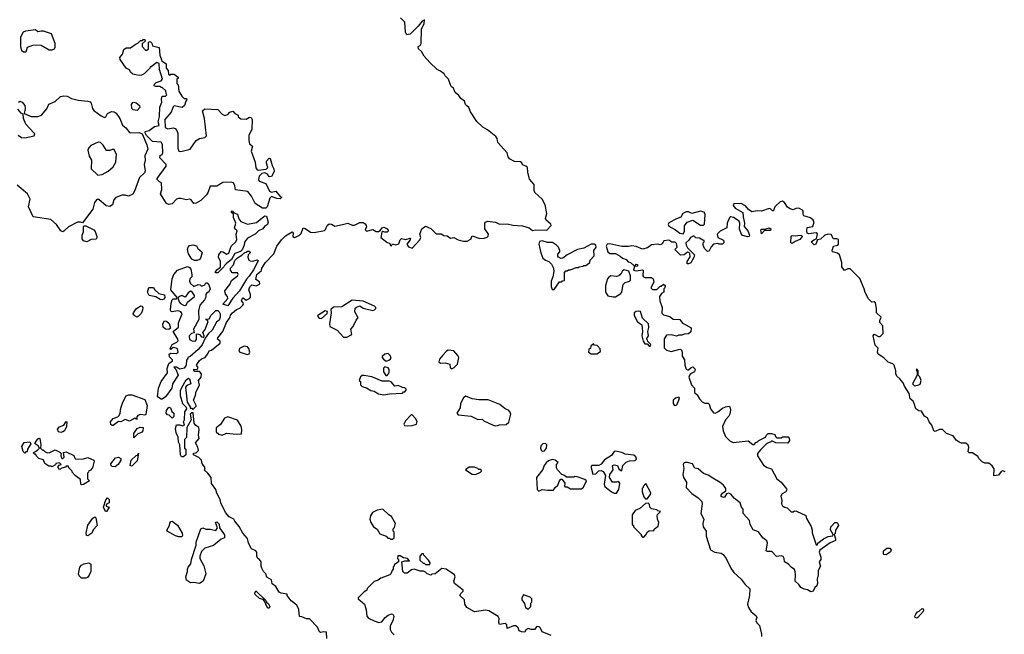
# Model space of a CAD drawing. Extents: x 2029826 to 2248070, y 228728 to 402406.
# Tile 358 of 368: x 2166429 to 2175448, y 353010 to 358641. Entities that reach past the tile are written whole.
import ezdxf

# ---------------------------------------------------------------- set-up
doc = ezdxf.new("R2010")
doc.units = 0

msp = doc.modelspace()

# ---------------------------------------------------------------- linework, layer by layer
at = {"layer": '0CON10XD'}
for points in [[(2168356.7, 355916.7), (2168361.2, 355935), (2168380, 355955), (2168415.9, 355984.1), (2168445, 355996.2), (2168474.4, 356025), (2168480, 356035), (2168477.5, 356045), (2168461.2, 356065), (2168470.7, 356089.3), (2168475, 356092.5), (2168505, 356070.6), (2168535.6, 356085), (2168542.2, 356097.8), (2168542.3, 356122.3), (2168528, 356165), (2168537.7, 356192.3), (2168555, 356212.5), (2168595, 356202.2), (2168625, 356218), (2168629.4, 356225), (2168625, 356238), (2168591.7, 356261.7), (2168602.5, 356305), (2168645, 356342.5), (2168646.7, 356365), (2168680, 356415), (2168756, 356495), (2168783.9, 356566.1), (2168825.8, 356625), (2168865, 356660), (2168925, 356696.2), (2168933.3, 356685), (2168930.8, 356655), (2168945, 356645.7), (2168955, 356647.1), (2168992.1, 356667.9), (2169006.9, 356683.1), (2169025, 356732.5), (2169045, 356727.5), (2169092.7, 356692.7), (2169125, 356690.4), (2169220.3, 356709.7), (2169231.2, 356718.8), (2169244.3, 356755), (2169265, 356768.9), (2169285, 356768), (2169315, 356750), (2169385, 356763.8), (2169435, 356776), (2169475, 356758.8), (2169495, 356757.5), (2169545, 356781.2), (2169575, 356783.8), (2169595, 356770), (2169603.3, 356755), (2169606.4, 356743.6), (2169592.5, 356715), (2169605, 356702.5), (2169665, 356717.5), (2169695, 356699.5), (2169715, 356700.6), (2169730.5, 356709.5), (2169750, 356735), (2169765, 356738.8), (2169795, 356723.3), (2169806, 356705), (2169795, 356693.8), (2169775, 356692.5), (2169755, 356700), (2169745, 356693.3), (2169735.6, 356645), (2169792.3, 356602.3), (2169819.4, 356589.4), (2169825, 356573.3), (2169835, 356567.5), (2169844.2, 356585.8), (2169875, 356578.5), (2169903.2, 356586.8), (2169915.5, 356624.5), (2169925, 356635.6), (2169965, 356627.9), (2170005, 356638), (2170010, 356635), (2170005.7, 356625), (2169975.5, 356585), (2169990.4, 356560.4), (2170025, 356547.1), (2170095.8, 356624.2), (2170102.7, 356645), (2170092.9, 356675), (2170111.8, 356725), (2170145, 356748), (2170195, 356728.6), (2170245, 356678.2), (2170288.6, 356678.6), (2170315, 356663.8), (2170345, 356660.8), (2170375, 356637.5), (2170405, 356645.8), (2170444.5, 356624.5), (2170495, 356610), (2170527.3, 356612.7), (2170560.3, 356629.7), (2170575, 356659.2), (2170645, 356636.2), (2170685, 356639.1), (2170711.3, 356648.7), (2170721.4, 356658.6), (2170724.2, 356675), (2170688.8, 356725), (2170690, 356775), (2170695, 356786.2), (2170715, 356793.3), (2170786.4, 356786.4), (2170825, 356767.5), (2170895, 356770), (2170947, 356757), (2171035, 356753.3), (2171095, 356732.5), (2171125, 356710), (2171153.8, 356716.2), (2171256.4, 356713.6), (2171297.5, 356755), (2171295, 356767.5), (2171252.5, 356805), (2171245, 356820), (2171256.7, 356865), (2171242.5, 356945), (2171215, 356997.5), (2171148.3, 357058.3), (2171142.5, 357075), (2171141.7, 357131.7), (2171098.3, 357178.3), (2171082.5, 357245), (2171080, 357285), (2171065, 357300), (2171035, 357310), (2171028.3, 357328.3), (2171017, 357337), (2170960.7, 357340.7), (2170917, 357367), (2170902.5, 357385), (2170895, 357420), (2170810, 357515), (2170801.7, 357551.7), (2170789.3, 357569.3), (2170715, 357630), (2170670, 357655), (2170617, 357707), (2170557.5, 357795), (2170542.5, 357835), (2170525, 357850), (2170513.3, 357863.3), (2170502.5, 357895), (2170468.3, 357918.3), (2170452.5, 357945), (2170416.7, 357975), (2170402.5, 358012.5), (2170385, 358026.2), (2170374, 358045), (2170357.5, 358095), (2170327.5, 358125), (2170317.5, 358145), (2170285, 358170), (2170253.9, 358183.9), (2170187, 358247), (2170132.5, 358305), (2170108.3, 358348.3), (2170082.5, 358375), (2170080, 358395), (2170096.4, 358403.6), (2170106.4, 358423.6), (2170110, 358555), (2170133.8, 358605), (2170138.3, 358638.3), (2170115, 358627.5), (2170078.6, 358581.4), (2170005, 358507.5), (2169975, 358502.5), (2169963.3, 358525), (2169957, 358617), (2169917, 358657)], [(2166485, 358342.5), (2166465, 358342.5), (2166450, 358355), (2166440, 358395), (2166440, 358485), (2166465, 358528), (2166485, 358538), (2166575, 358550), (2166595, 358532.5), (2166625, 358540), (2166645, 358538), (2166716.7, 358515), (2166751.2, 358425), (2166751.2, 358385), (2166745, 358370), (2166725, 358360), (2166700.7, 358360.7), (2166625, 358403.3), (2166555, 358406), (2166497.5, 358385), (2166485, 358342.5)], [(2168685, 356912.5), (2168652.5, 356915), (2168587, 356957), (2168552.5, 357025), (2168520, 357065), (2168405, 357082.5), (2168399.3, 357119.3), (2168387.5, 357145), (2168365, 357152.5), (2168290.7, 357149.3), (2168235, 357116.7), (2168173.8, 357116.2), (2168153.3, 357055), (2168140, 357035), (2168087.5, 356985), (2168045, 356958.8), (2168025, 356956.7), (2167999.3, 356989.3), (2167986.4, 356996.4), (2167955, 356988.8), (2167905, 357003.3), (2167885, 357003.3), (2167865, 356997.5), (2167825, 356953.3), (2167795, 356948.8), (2167775, 356957.5), (2167720, 357045), (2167732.5, 357085), (2167727, 357147), (2167710, 357155), (2167690, 357175), (2167687.5, 357185), (2167771.7, 357298.3), (2167770, 357315), (2167712.5, 357375), (2167717.5, 357395), (2167733, 357407), (2167739.3, 357420.7), (2167737, 357497), (2167725, 357517.5), (2167645, 357523.3), (2167590.7, 357580.7), (2167577.5, 357605), (2167580, 357615), (2167615, 357626.2), (2167665, 357662.5), (2167707.5, 357672.5), (2167697.5, 357705), (2167710, 357755), (2167711.7, 357838.3), (2167732.5, 357885), (2167728.3, 357911.7), (2167735, 357940), (2167765, 357940), (2167778.3, 357951.7), (2167770, 357965), (2167768.3, 357988.3), (2167735, 358020), (2167725, 358020), (2167715, 358030), (2167675, 358027.5), (2167662.5, 358035), (2167665, 358050), (2167680, 358065), (2167725, 358080), (2167737.5, 358095), (2167710, 358185), (2167708.3, 358238.3), (2167685, 358247.5), (2167635, 358210), (2167625, 358210), (2167620, 358195), (2167570, 358145), (2167545, 358132.5), (2167525, 358130), (2167465, 358140), (2167445, 358160), (2167435, 358180), (2167405, 358197.5), (2167348.8, 358275), (2167346.7, 358295), (2167370, 358325), (2167383.9, 358366.1), (2167405, 358382.5), (2167445, 358382.5), (2167495, 358420), (2167510, 358425), (2167535, 358450), (2167555, 358450), (2167561.7, 358458.3), (2167575, 358460), (2167580, 358445), (2167551.7, 358418.3), (2167550, 358395), (2167581.7, 358361.7), (2167595, 358360), (2167610, 358375), (2167610, 358435), (2167625, 358440), (2167640, 358425), (2167645, 358400), (2167707, 358387), (2167713.3, 358315), (2167730, 358265), (2167770, 358235), (2167770, 358195), (2167790, 358175), (2167791.7, 358141.7), (2167805, 358130), (2167815, 358140), (2167845, 358140), (2167880, 358115), (2167880, 358105), (2167870, 358095), (2167870, 358055), (2167880, 358045), (2167887.5, 357985), (2167915, 357940), (2167935, 357920), (2167958.3, 357918.3), (2167960, 357905), (2167950, 357895), (2167940, 357855), (2167917.5, 357835), (2167845, 357850), (2167835, 357842.5), (2167815.8, 357794.2), (2167757.5, 357725), (2167761.7, 357651.7), (2167785, 357640), (2167835, 357650), (2167852.5, 357645), (2167870, 357625), (2167879.3, 357599.3), (2167877.7, 357552.3), (2167876.7, 357465), (2167887, 357437), (2167905, 357433.3), (2167990, 357455), (2168045, 357532.5), (2168075, 357553.3), (2168125, 357562.5), (2168140, 357575), (2168122.5, 357735), (2168103.3, 357805), (2168125, 357822.5), (2168245, 357817.5), (2168282.5, 357775), (2168305, 357762.5), (2168335, 357772.5), (2168355, 357792.5), (2168381.7, 357801.7), (2168400.7, 357780.7), (2168430, 357765), (2168431.7, 357751.7), (2168455, 357732.5), (2168505, 357730), (2168535, 357747.5), (2168550, 357745), (2168557.5, 357725), (2168556.7, 357635), (2168528.3, 357581.7), (2168527.5, 357535), (2168533, 357503), (2168561.7, 357481.7), (2168550, 357435), (2168586.4, 357336.4), (2168592.1, 357282.1), (2168604.4, 357264.4), (2168615, 357260.8), (2168688.3, 357271.7), (2168701.2, 357285), (2168690, 357325), (2168691.2, 357345), (2168715, 357372.5), (2168725, 357370), (2168742.5, 357305), (2168757.5, 357275), (2168759.3, 357250.7), (2168735, 357202.5), (2168715, 357200), (2168700, 357225), (2168675, 357238.8), (2168647.7, 357232.3), (2168624.1, 357205.9), (2168616.7, 357175), (2168622.3, 357162.3), (2168685, 357140), (2168718.3, 357068.3), (2168735, 357060), (2168775, 357068.8), (2168815, 357020), (2168830, 357015), (2168815, 357000), (2168785, 357002.5), (2168735, 357020), (2168720, 357005), (2168696.7, 356925), (2168685, 356912.5)], [(2166418, 357885), (2166430, 357895), (2166451.2, 357885), (2166475.8, 357855.8), (2166480, 357825), (2166471.7, 357781.7), (2166534.1, 357754.1), (2166595, 357753.8), (2166630, 357765), (2166677.5, 357825), (2166695, 357867.5), (2166755, 357890), (2166804.3, 357935.7), (2166835, 357942), (2166865, 357940.8), (2166905, 357920), (2166964.5, 357904.5), (2167055, 357894.4), (2167075, 357886.9), (2167084, 357875), (2167095, 357827.5), (2167108.8, 357808.8), (2167175, 357758.8), (2167205, 357743.3), (2167219.3, 357750.7), (2167235, 357782.5), (2167271.2, 357798.8), (2167295, 357795.8), (2167312, 357785), (2167348, 357735), (2167370, 357675), (2167401.2, 357651.2), (2167435, 357607.5), (2167445, 357602.5), (2167525, 357607.5), (2167550, 357595), (2167592.5, 357495), (2167602.5, 357455), (2167577, 357393), (2167580, 357355), (2167570, 357315), (2167578.8, 357255), (2167573.9, 357236.1), (2167526.4, 357193.6), (2167481.7, 357068.3), (2167465, 357043.3), (2167426.4, 357023.6), (2167395, 357033.3), (2167366.4, 357033.6), (2167309.3, 357010.7), (2167290.5, 356989.5), (2167280, 356945), (2167255, 356930), (2167222.5, 356935), (2167155, 356992.5), (2167135, 356992.5), (2167113.3, 356965), (2167100, 356905), (2167005, 356780), (2166985, 356786.7), (2166960, 356785), (2166875, 356742.5), (2166835, 356702.5), (2166825, 356697.5)], [(2167505, 357810), (2167470, 357815), (2167456.4, 357826.4), (2167453.8, 357865), (2167465, 357883.3), (2167475, 357886.2), (2167495, 357878.8), (2167526.7, 357855), (2167530, 357835), (2167505, 357810)], [(2166415, 357582.5), (2166445, 357562.5), (2166475, 357557.5), (2166563, 357577), (2166566.7, 357595), (2166560, 357605), (2166484.6, 357684.6), (2166464.2, 357735), (2166460, 357775), (2166444.1, 357784.1), (2166412.3, 357822.3)], [(2167145, 357217.5), (2167185, 357222.5), (2167238.3, 357251.7), (2167285, 357292.5), (2167310, 357335), (2167316.7, 357405), (2167295, 357450), (2167275, 357452.5), (2167255, 357443.3), (2167225, 357442.5), (2167195, 357490), (2167170, 357515), (2167147, 357517), (2167081.2, 357488.8), (2167060, 357465), (2167053.9, 357443.9), (2167065, 357390), (2167087.5, 357355), (2167082.5, 357275), (2167145, 357217.5)], [(2166825, 356697.5), (2166805, 356707.5), (2166767.5, 356765), (2166715, 356810), (2166553.6, 356833.6), (2166510, 356925), (2166523.8, 356995), (2166501.2, 357045), (2166406.2, 357125)], [(2175456.7, 354496.7), (2175435, 354506.7), (2175419.5, 354500.5), (2175395, 354467.5), (2175352.5, 354462.5), (2175353.3, 354525), (2175335, 354552.5), (2175305, 354576.7), (2175268.3, 354578.3), (2175245, 354590), (2175217, 354617), (2175205, 354637.5), (2175155, 354672.5), (2175125, 354672.5), (2175115, 354680), (2175121.2, 354725), (2175115, 354742.5), (2175095, 354760), (2175055, 354760), (2175035, 354770), (2175007, 354787), (2174978.3, 354828.3), (2174919.3, 354849.3), (2174880, 354885), (2174855, 354886.7), (2174815, 354867.5), (2174802.5, 354875), (2174782.5, 354925), (2174760, 354955), (2174743, 354993), (2174717, 355007), (2174690, 355055), (2174665, 355057.5), (2174637.5, 355075), (2174622.5, 355125), (2174612.5, 355145), (2174586.4, 355166.4), (2174576.2, 355215), (2174534.1, 355284.1), (2174522, 355315), (2174491.7, 355351.7), (2174463.3, 355373.3), (2174452.5, 355395), (2174452.5, 355425), (2174437.5, 355475), (2174425, 355486.7), (2174383.9, 355503.9), (2174345, 355543.3), (2174292.5, 355575), (2174287.5, 355595), (2174291.7, 355631.7), (2174265, 355660), (2174247.5, 355745), (2174255, 355760), (2174295, 355737.5), (2174311.7, 355738.3), (2174337.5, 355765), (2174334, 355835), (2174308.8, 355865), (2174308.8, 355885), (2174320, 355915), (2174276.2, 355955), (2174278, 355995), (2174267, 356047), (2174256.4, 356056.4), (2174234.1, 356054.1), (2174203.2, 356083.2), (2174172.2, 356142.2), (2174164.5, 356175), (2174125, 356268), (2174035, 356356.7), (2174015, 356357.5), (2173983.6, 356343.6), (2173960, 356375), (2173958, 356415), (2173938.6, 356485), (2173921.1, 356501.1), (2173874, 356515), (2173870, 356525), (2173883.8, 356565), (2173923.8, 356576.2), (2173930, 356585), (2173927.7, 356627.7), (2173915, 356633.8), (2173881.7, 356631.7), (2173861.2, 356671.2), (2173835, 356676.9), (2173804.6, 356665.4), (2173765, 356628.8), (2173737.5, 356622.5), (2173722.5, 356585), (2173705, 356577.5), (2173677.5, 356605), (2173702.5, 356625), (2173728.3, 356631.7), (2173738, 356678), (2173725, 356688.8), (2173655, 356680), (2173642.5, 356685), (2173637.5, 356705), (2173643.3, 356736.7), (2173692.5, 356745), (2173705, 356790), (2173697.5, 356805), (2173672.5, 356825), (2173612.5, 356845), (2173606.7, 356855), (2173606.7, 356885), (2173600, 356895), (2173565, 356914.3), (2173538.8, 356911.2), (2173515, 356900), (2173485, 356906.2), (2173463.2, 356923.2), (2173435.4, 356965.4), (2173415, 356977.1), (2173395, 356972.5), (2173354.2, 356935), (2173344.3, 356925), (2173338, 356902), (2173335, 356890), (2173325, 356890), (2173307.3, 356907.3), (2173295, 356910), (2173225, 356887.3), (2173185, 356890.8), (2173135, 356881.2), (2173105, 356902), (2173078, 356935), (2173036.8, 356956.8), (2172970, 356955), (2172963.1, 356945), (2172965.7, 356935), (2172982.9, 356915), (2173052.7, 356872.7), (2173054.3, 356835), (2173068.6, 356775), (2173066.2, 356745), (2173098, 356705), (2173112.5, 356665), (2173110, 356655), (2173095, 356652.5), (2173045, 356667.5), (2173021.7, 356721.7), (2173026.2, 356775), (2173020, 356795), (2172968.3, 356828.3), (2172944.1, 356835.9), (2172932.1, 356827.9), (2172922.6, 356807.4), (2172910.6, 356775), (2172905, 356733.3), (2172845, 356703.3), (2172817.5, 356675), (2172823.6, 356643.6), (2172870, 356625), (2172880, 356615), (2172880, 356595), (2172867, 356583), (2172835, 356582.5), (2172825, 356590), (2172785, 356582.5), (2172761.7, 356558.3), (2172745, 356522.5), (2172728.3, 356518.3), (2172702.5, 356545), (2172690, 356575), (2172690, 356595), (2172700, 356605), (2172698.3, 356618.3), (2172685, 356620), (2172655, 356640), (2172623, 356643), (2172605, 356660), (2172573.6, 356646.4), (2172559.3, 356620.7), (2172530, 356595), (2172532.5, 356575), (2172545, 356550), (2172610, 356485), (2172605, 356462.5), (2172575.9, 356414.1), (2172555, 356402.5), (2172543.3, 356403.3), (2172542.5, 356425), (2172571.7, 356468.3), (2172568.3, 356498.3), (2172558.3, 356508.3), (2172545, 356510), (2172515, 356486.7), (2172483, 356483), (2172430, 356535), (2172450, 356555), (2172445, 356590), (2172431.7, 356601.7), (2172403, 356603), (2172375, 356620), (2172330, 356615), (2172313, 356587), (2172295, 356577.5), (2172275, 356582.5), (2172215, 356577.5), (2172179.5, 356550.5), (2172135, 356536.7), (2172075, 356563.3), (2172035, 356568.8), (2172005, 356561.2), (2171945, 356563.3), (2171833, 356587), (2171810, 356585), (2171800, 356565), (2171817.5, 356515), (2171835, 356500), (2171885, 356500), (2171930, 356475), (2171950, 356455), (2171985, 356442.5), (2172003, 356423), (2172025, 356417.5), (2172055, 356390), (2172065, 356390), (2172075, 356400), (2172088.3, 356398.3), (2172088.3, 356381.7), (2172061.7, 356378.3), (2172050, 356345), (2172075, 356340), (2172135, 356350), (2172140, 356345), (2172137.5, 356295), (2172143.6, 356283.6), (2172155, 356277.5), (2172215, 356280), (2172230, 356265), (2172237.5, 356235), (2172210, 356185), (2172225, 356170), (2172265, 356170), (2172295, 356200), (2172305, 356200), (2172325, 356217.5), (2172330, 356215), (2172340, 356205), (2172337, 356183), (2172330, 356175), (2172330, 356145), (2172307, 356133), (2172290, 356105), (2172292.9, 356065), (2172313, 356003), (2172312.1, 355952.1), (2172327, 355937), (2172385, 355922), (2172415, 355896.2), (2172475, 355892.5), (2172500.7, 355860.7), (2172530, 355845), (2172578.3, 355818.3), (2172575, 355780), (2172555, 355762.5), (2172515, 355760), (2172495, 355750), (2172465, 355750), (2172445, 355742.5), (2172395, 355752.5), (2172355, 355750), (2172333.6, 355716.4), (2172332.5, 355635), (2172354.1, 355614.1), (2172395, 355600), (2172475, 355622.5), (2172490, 355615), (2172497.5, 355595), (2172498.3, 355558.3), (2172517.5, 355525), (2172522.5, 355475), (2172535, 355440), (2172545, 355432.5), (2172556.4, 355433.6), (2172580, 355455), (2172595, 355460), (2172615, 355440), (2172608.8, 355415), (2172574, 355396), (2172563.3, 355385), (2172557.5, 355365), (2172582.5, 355295), (2172608.8, 355265), (2172610, 355225), (2172635, 355202.5), (2172655.9, 355165.9), (2172679.5, 355139.5), (2172705, 355128.8), (2172735, 355126.2), (2172745, 355116.7), (2172757.5, 355075), (2172785, 355037.5), (2172803, 355037), (2172823.6, 355046.4), (2172865, 355080), (2172895, 355093.8), (2172925, 355098.8), (2172935, 355092.5), (2172940.8, 355065), (2172935, 355027.5), (2172925, 355006.7), (2172893.3, 354975), (2172867.5, 354915), (2172873.3, 354875), (2172895, 354822.5), (2172935, 354782.5), (2172965, 354767.5), (2173103, 354783), (2173145, 354750), (2173155, 354750), (2173175, 354770), (2173185, 354770), (2173200, 354785), (2173260, 354815), (2173265, 354830), (2173285, 354850), (2173315, 354850), (2173345, 354840), (2173351.7, 354821.7), (2173365, 354810), (2173405, 354810), (2173415, 354817.5), (2173468.3, 354818.3), (2173477, 354807), (2173480, 354785), (2173465, 354760), (2173355, 354762.5), (2173325, 354780), (2173315, 354780), (2173308.3, 354771.7), (2173271.7, 354758.3), (2173215, 354700), (2173187.5, 354665), (2173186.7, 354645), (2173240.5, 354560.5), (2173275, 354538.8), (2173316.7, 354525), (2173363.8, 354433.8), (2173405, 354402.5), (2173453.6, 354343.6), (2173456.1, 354333.9), (2173446.2, 354315), (2173414.4, 354295.6), (2173400, 354275), (2173411.2, 354235), (2173406.7, 354205), (2173415, 354187.5), (2173435, 354173.3), (2173458.3, 354168.3), (2173495, 354132.5), (2173515, 354132.5), (2173525, 354140), (2173545, 354137.5), (2173628.3, 354098.3), (2173635, 354070), (2173677, 353997), (2173687.5, 353965), (2173688.3, 353938.3), (2173725, 353830), (2173735, 353830), (2173740, 353845), (2173790, 353885), (2173833.6, 353906.4), (2173877.5, 353912.5), (2173880, 353925), (2173857, 353967), (2173857.5, 353995), (2173895, 354032.5), (2173915, 354032.5), (2173922.5, 354025), (2173927.5, 354005), (2173902.5, 353965), (2173897, 353933), (2173890, 353925), (2173902.5, 353885), (2173901.7, 353868.3), (2173851.7, 353848.3), (2173758.3, 353781.7), (2173751.7, 353761.7), (2173768, 353715), (2173766.7, 353695), (2173753.3, 353675), (2173762.5, 353635), (2173742.5, 353595), (2173742.5, 353555), (2173732.5, 353515), (2173737.5, 353475), (2173730, 353455), (2173711.7, 353438.3), (2173697.5, 353405), (2173675, 353400), (2173645, 353417.5), (2173615, 353422.5), (2173585, 353437.5), (2173566.4, 353466.4), (2173533.3, 353495), (2173536.4, 353553.6), (2173533.3, 353585), (2173525, 353602.5), (2173495, 353623.3), (2173471.7, 353651.7), (2173434.4, 353674.4), (2173431.4, 353705), (2173421.4, 353721.4), (2173405, 353727.5), (2173362, 353722), (2173318.3, 353768.3), (2173277, 353767), (2173267.5, 353775), (2173277.5, 353845), (2173272.5, 353865), (2173236.7, 353895), (2173195, 353950), (2173146.4, 353966.4), (2173120, 354015), (2173112.3, 354052.3), (2173057, 354117), (2173056.9, 354155), (2173040, 354175), (2173027.5, 354215), (2172975, 354254.2), (2172943.2, 354293.2), (2172925, 354303.3), (2172903.1, 354296.9), (2172885, 354266.7), (2172875, 354263.8), (2172855, 354272.5), (2172853.8, 354285), (2172865, 354303.3), (2172896.9, 354323.1), (2172896.9, 354345), (2172875.4, 354375.4), (2172845, 354401.2), (2172779.3, 354439.3)], [(2168225, 356320), (2168220, 356325), (2168235, 356347.5), (2168267.5, 356372.5), (2168267.5, 356425), (2168251.2, 356465), (2168253.3, 356485), (2168275, 356518), (2168292.5, 356515), (2168325, 356492.5), (2168345, 356502.5), (2168366.7, 356565), (2168406.4, 356603.6), (2168417.5, 356625), (2168412.5, 356675), (2168420, 356705), (2168400, 356725), (2168397.5, 356735), (2168407.5, 356775), (2168387, 356827), (2168387.5, 356857.5), (2168370, 356875), (2168370, 356885), (2168375, 356890), (2168391.7, 356871.7), (2168425, 356860), (2168436.7, 356815), (2168455, 356792.5), (2168515, 356767.5), (2168597.7, 356782.3), (2168665, 356836.7), (2168675, 356842.5), (2168690, 356840), (2168705.8, 356785.8), (2168698, 356765), (2168671.2, 356745), (2168655, 356723.8), (2168617.5, 356705), (2168587.5, 356675), (2168515, 356640), (2168488.3, 356601.7), (2168486.4, 356573.6), (2168468.3, 356531.7), (2168451.7, 356518.3), (2168400.7, 356499.3), (2168370, 356445), (2168320, 356405), (2168305, 356390), (2168300, 356375), (2168245, 356322.5), (2168225, 356320)], [(2172505, 356677.5), (2172519.3, 356700.7), (2172518.3, 356751.7), (2172544.1, 356785.9), (2172595, 356802.5), (2172665, 356757.5), (2172691.7, 356758.3), (2172702.5, 356767.5), (2172707.5, 356855), (2172697.5, 356877.5), (2172665, 356887.5), (2172585, 356865.7), (2172555, 356880), (2172535, 356880), (2172502.9, 356865), (2172485, 356830), (2172445, 356817.5), (2172375, 356779.4), (2172368.5, 356765), (2172375, 356750), (2172435.8, 356715), (2172475, 356683.3), (2172505, 356677.5)], [(2167045, 356604), (2167012.5, 356615), (2167002.3, 356632.3), (2167002.3, 356667.7), (2167013, 356697), (2167012.5, 356745), (2167018.3, 356751.7), (2167035, 356752.5), (2167107.5, 356715), (2167120.7, 356700.7), (2167136.7, 356655), (2167137, 356643), (2167128.8, 356631.2), (2167085, 356628), (2167045, 356604)], [(2173225, 356680), (2173217.5, 356715), (2173225, 356722.5), (2173255, 356720), (2173295, 356732.5), (2173310, 356725), (2173305, 356710), (2173251.7, 356708.3), (2173225, 356680)], [(2168055, 356434.3), (2168030, 356435), (2168007, 356447), (2167976.7, 356495), (2167966.7, 356535), (2167971.2, 356555), (2167985, 356573.3), (2168015, 356578), (2168050, 356570), (2168060, 356545), (2168096.2, 356515), (2168100, 356505), (2168084, 356455), (2168075, 356442), (2168055, 356434.3)], [(2171325, 356170), (2171375, 356240), (2171395, 356240), (2171401.7, 356248.3), (2171418.3, 356251.7), (2171420, 356325), (2171431.7, 356338.3), (2171445, 356340), (2171455, 356350), (2171475, 356350), (2171525, 356370), (2171545, 356370), (2171553, 356377), (2171587, 356383), (2171595, 356390), (2171615, 356390), (2171650, 356415), (2171653, 356437), (2171691.7, 356478.3), (2171687.5, 356525), (2171710, 356555), (2171706.2, 356575), (2171692.5, 356585), (2171665, 356583.3), (2171595, 356547.3), (2171538, 356535), (2171443.3, 356485), (2171405, 356456.7), (2171385, 356452.5), (2171363.6, 356463.6), (2171357.5, 356475), (2171358.3, 356491.7), (2171376, 356514), (2171377.5, 356525), (2171365.4, 356555.4), (2171345, 356576), (2171308.3, 356598.3), (2171265, 356600), (2171215, 356616), (2171191.4, 356608.6), (2171183.3, 356585), (2171202.5, 356505), (2171222, 356455), (2171245, 356436.7), (2171275.9, 356425.9), (2171300.5, 356400.5), (2171320, 356365), (2171322.5, 356335), (2171313.3, 356285), (2171296.2, 356245), (2171296.2, 356195), (2171305, 356170), (2171325, 356170)], [(2173505, 356590), (2173492.5, 356595), (2173495, 356657.5), (2173505, 356663.3), (2173535, 356659.2), (2173576.4, 356666.4), (2173593, 356663), (2173596.2, 356655), (2173575, 356626.2), (2173531.4, 356608.6), (2173505, 356590)], [(2168335, 356018), (2168290, 356035), (2168334.3, 356085), (2168333.2, 356103.2), (2168314.4, 356125), (2168308.6, 356155), (2168353.8, 356215), (2168370, 356250), (2168425, 356292.5), (2168430, 356305), (2168425, 356320), (2168371.7, 356321.7), (2168370, 356335), (2168360, 356345), (2168360, 356365), (2168387.5, 356395), (2168400, 356435), (2168425, 356460), (2168465, 356482.5), (2168491.7, 356508.3), (2168505, 356510), (2168515, 356520), (2168535, 356520), (2168540, 356505), (2168522.5, 356487.5), (2168520, 356465), (2168528.3, 356438.3), (2168540.7, 356430.7), (2168565, 356429.1), (2168605, 356441.2), (2168613.3, 356435), (2168612, 356425), (2168570.7, 356349.3), (2168530.3, 356289.7), (2168505.6, 356264.4), (2168442, 356155), (2168381.5, 356088.5), (2168335, 356018)], [(2167735, 355162.5), (2167725, 355162.5), (2167692.5, 355185), (2167700.4, 355265), (2167724.7, 355325), (2167783.8, 355405), (2167778.8, 355445), (2167795, 355490), (2167830, 355515), (2167830, 355525), (2167800.8, 355550.8), (2167798.6, 355575), (2167813.9, 355586.1), (2167866.4, 355583.6), (2167880, 355595), (2167873.6, 355623.6), (2167861.7, 355631.7), (2167835, 355636.2), (2167815, 355620), (2167807.5, 355627.5), (2167825, 355666.2), (2167870, 355685), (2167881.7, 355698.3), (2167877.5, 355715), (2167836.2, 355785), (2167882.5, 355825), (2167883.6, 355863.6), (2167916.2, 355945), (2167906.2, 355965), (2167891.3, 355971.3), (2167875, 355973.5), (2167825, 355963.8), (2167816.7, 355966.7), (2167810.7, 355980.7), (2167816.4, 356043.6), (2167826.4, 356073.6), (2167835, 356082.5), (2167867, 356083), (2167872.5, 356095), (2167812.5, 356165), (2167826.7, 356265), (2167841.2, 356305), (2167873.3, 356345), (2167965, 356378.8), (2167985, 356370), (2167996.7, 356355), (2168006, 356305), (2168006.2, 356285), (2167988, 356265), (2167984.3, 356245), (2167994.4, 356225), (2168025, 356195.8), (2168065, 356213.3), (2168081.7, 356211.7), (2168095, 356200), (2168105, 356202.5), (2168125, 356210), (2168135, 356230), (2168145, 356230), (2168161.7, 356211.7), (2168172.5, 356175), (2168158.3, 356141.7), (2168145, 356140), (2168133, 356127), (2168133, 356097), (2168123.3, 356075), (2168080, 356025), (2168066.4, 355973.6), (2168070, 355895), (2168022.5, 355805), (2168028.3, 355771.7), (2168003, 355767), (2167982.5, 355745), (2167985, 355710), (2168008.3, 355698.3), (2168036.1, 355693.9), (2168048.6, 355711.4), (2168050, 355760), (2168058.3, 355761.7), (2168075, 355757.5), (2168095, 355734), (2168115, 355727.5), (2168118, 355745), (2168106.7, 355775), (2168127.3, 355802.7), (2168155.8, 355875), (2168143, 355893), (2168132.5, 355895), (2168165, 355900), (2168182.9, 355935), (2168226.7, 355975), (2168245, 355975.7), (2168256.2, 355965), (2168266.7, 355945), (2168266.4, 355916.4), (2168255, 355886.7), (2168231.9, 355868.1), (2168190.8, 355795), (2168158.8, 355765), (2168128.3, 355721.7), (2168099.3, 355660.7), (2168065, 355620), (2167990, 355555), (2167970, 355545), (2167968.3, 355538.3), (2167958.3, 355521.7), (2167953.3, 355475), (2167935, 355447.5), (2167895, 355440), (2167867, 355457), (2167841.7, 355458.3), (2167858.3, 355438.3), (2167880, 355385), (2167830, 355305), (2167822, 355265), (2167765, 355186.7), (2167735, 355162.5)], [(2171865, 356100), (2171885, 356102.5), (2171935, 356133.3), (2171943.3, 356145), (2171957.5, 356215), (2171975, 356232.5), (2172015, 356243.8), (2172023.3, 356255), (2172023.3, 356295), (2172007, 356337), (2171965, 356350), (2171950.7, 356339.3), (2171935, 356310), (2171917, 356293), (2171895, 356287.5), (2171845, 356292.5), (2171825, 356282.5), (2171812.3, 356267.7), (2171794, 356205), (2171793.8, 356145), (2171815, 356110), (2171865, 356100)], [(2167735, 356072.5), (2167715, 356077.5), (2167675, 356102.5), (2167615, 356112.5), (2167600, 356145), (2167613.6, 356186.4), (2167655, 356187.5), (2167667.5, 356165), (2167705, 356132.5), (2167755, 356120), (2167757.5, 356095), (2167749.3, 356080.7), (2167735, 356072.5)], [(2167935, 356020.6), (2167955, 356023.8), (2167965, 356052), (2168030, 356105), (2168031.2, 356115), (2168005, 356150.8), (2167995, 356151.9), (2167972.6, 356137.4), (2167945, 356099.4), (2167915, 356112.2), (2167894.4, 356105.6), (2167878.3, 356091.7), (2167889.2, 356055), (2167901.5, 356041.5), (2167935, 356020.6)], [(2169425, 355732.5), (2169470, 355755), (2169462.5, 355805), (2169485, 355830), (2169511.7, 355888.3), (2169527.5, 355905), (2169527.5, 355915), (2169500, 355965), (2169503.1, 355996.9), (2169515, 356008), (2169545, 356018), (2169575, 355996.7), (2169665, 355977.5), (2169678.3, 355981.7), (2169690, 355995), (2169690, 356005), (2169680, 356015), (2169575, 356063.3), (2169475, 356070), (2169379.5, 356010.5), (2169303.9, 356006.1), (2169280, 355985), (2169282.5, 355955), (2169267, 355853), (2169270, 355830), (2169336.7, 355795), (2169395, 355733.3), (2169425, 355732.5)], [(2167505, 355916.7), (2167485, 355926.7), (2167470, 355945), (2167471.2, 355955), (2167495, 355992.5), (2167535, 356017.5), (2167547, 356017), (2167557.5, 356005), (2167555, 355980), (2167542, 355948), (2167515, 355920), (2167505, 355916.7)], [(2169195, 355903.8), (2169245, 355950), (2169248.3, 355968.3), (2169228.3, 355971.7), (2169160, 355930), (2169157.5, 355925), (2169172.5, 355905), (2169195, 355903.8)], [(2172205, 355650), (2172210, 355665), (2172181.7, 355691.7), (2172180, 355705), (2172170, 355715), (2172187.5, 355745), (2172183.3, 355785), (2172190.7, 355819.3), (2172190, 355855), (2172135, 355906.7), (2172115, 355966), (2172095, 355971.4), (2172075, 355967.1), (2172058.6, 355955), (2172056.7, 355935), (2172085, 355876), (2172126.2, 355845), (2172132.5, 355785), (2172126.7, 355745), (2172140, 355695), (2172155, 355670), (2172175, 355670), (2172195, 355650), (2172205, 355650)], [(2167795, 355802.9), (2167765, 355803.8), (2167744.1, 355824.1), (2167740, 355855), (2167755, 355882.5), (2167775, 355880), (2167797.9, 355857.9), (2167810, 355815), (2167795, 355802.9)], [(2169241.7, 352971.7), (2169238.3, 353028.3), (2169215, 353032.5), (2169185, 353026.7), (2169175, 353032.5), (2169156.4, 353076.4), (2169085, 353150), (2169055, 353152.5), (2169015, 353170), (2168991.7, 353171.7), (2168986.4, 353236.4), (2168966.4, 353276.4), (2168917, 353317), (2168880, 353365), (2168878.3, 353378.3), (2168825, 353387.5), (2168807, 353397), (2168776.4, 353446.4), (2168743, 353473), (2168735, 353507.5), (2168694.3, 353534.3), (2168683.8, 353563.8), (2168663.3, 353585), (2168646.7, 353615), (2168641.2, 353635), (2168642.5, 353675), (2168626.4, 353696.4), (2168610, 353705), (2168602.5, 353725), (2168601.7, 353761.7), (2168593, 353773), (2168551.7, 353791.7), (2168524, 353845), (2168516.1, 353886.1), (2168473.3, 353935), (2168438.3, 353998.3), (2168398.8, 354045), (2168390, 354065), (2168346.7, 354085), (2168314, 354125), (2168272, 354215), (2168266.7, 354245), (2168234.1, 354304.1), (2168226.7, 354335), (2168185, 354392.5), (2168182.5, 354445), (2168153.3, 354485), (2168123, 354513), (2168126.7, 354535), (2168102, 354575), (2168093.8, 354605), (2168070.5, 354630.5), (2168020, 354655), (2168021.7, 354668.3), (2168047, 354673), (2168067.5, 354695), (2168062.5, 354725), (2168040, 354765), (2168072.5, 354805), (2168066.7, 354835), (2168073.3, 354885), (2168070, 354905), (2168040, 354925), (2168027.5, 354945), (2168018.3, 355038.3), (2168005, 355040), (2167990, 355025), (2168000, 354975), (2167960, 354905), (2167957.5, 354812.5), (2167940, 354795), (2167940, 354715), (2167950, 354705), (2167950, 354655), (2167930, 354635), (2167910, 354635), (2167903.6, 354653.6), (2167897.5, 354745), (2167885, 354770), (2167880, 354815), (2167864, 354855), (2167856.7, 354895), (2167865, 354930), (2167895, 354930), (2167925, 354920), (2167940, 354925), (2167930, 354955), (2167940, 354975), (2167943, 355047), (2167960, 355075), (2167958.3, 355088.3), (2167925, 355120), (2167903.6, 355193.6), (2167903, 355243), (2167915, 355270), (2167955, 355342.5), (2167975, 355357.5), (2167985, 355350), (2167996.7, 355303.3), (2167961.2, 355288.8), (2167947.5, 355275), (2167962.5, 355135), (2167990, 355095), (2167991.7, 355081.7), (2168005, 355080), (2168015, 355070), (2168045, 355100), (2168047, 355107), (2168020, 355155), (2168040.5, 355199.5), (2168045.8, 355235), (2168076.9, 355293.1), (2168068, 355335), (2168090, 355365), (2168095.8, 355395), (2168075, 355417.1), (2168035, 355417.5), (2168025, 355430), (2168025, 355440), (2168055, 355436.7), (2168063.3, 355455), (2168047.5, 355475), (2168072, 355515), (2168095, 355533.8), (2168126.7, 355545), (2168156.2, 355585), (2168165, 355607.5), (2168185, 355613.8), (2168265, 355677.5), (2168266, 355695), (2168242.5, 355715), (2168243.3, 355725), (2168290, 355785), (2168323.8, 355865), (2168356.7, 355916.7)], [(2168515, 355573.8), (2168530.5, 355579.5), (2168537.9, 355595), (2168527.7, 355627.7), (2168515, 355642.9), (2168485, 355650), (2168443.2, 355626.8), (2168437.7, 355607.7), (2168446, 355595), (2168515, 355573.8)], [(2170385, 355443.3), (2170410, 355455), (2170440, 355485), (2170452.5, 355545), (2170442.5, 355565), (2170405, 355607.5), (2170355, 355612.5), (2170337, 355603), (2170303.6, 355566.4), (2170275, 355530), (2170267.5, 355505), (2170283.9, 355493.9), (2170325.9, 355495.9), (2170370, 355485), (2170373, 355453), (2170385, 355443.3)], [(2171715, 355580), (2171748.3, 355601.7), (2171746.7, 355625), (2171720, 355655), (2171695, 355660), (2171685, 355670), (2171661.7, 355648.3), (2171658.3, 355631.7), (2171641.7, 355618.3), (2171640, 355595), (2171665, 355580), (2171715, 355580)], [(2169785, 355512.5), (2169820, 355525), (2169831.7, 355538.3), (2169822.5, 355565), (2169805, 355582.5), (2169773, 355577), (2169750, 355555), (2169750, 355545), (2169760.7, 355530.7), (2169785, 355512.5)], [(2169795, 355380), (2169812.5, 355405), (2169812.5, 355435), (2169805, 355450), (2169775, 355460), (2169763, 355447), (2169763, 355413), (2169781.7, 355381.7), (2169795, 355380)], [(2174625, 355286), (2174665, 355293.8), (2174678.3, 355301.7), (2174686.7, 355335), (2174675, 355370), (2174660, 355385), (2174657.5, 355425), (2174645, 355440), (2174640, 355435), (2174650, 355415), (2174650, 355385), (2174606, 355305), (2174625, 355286)], [(2169765, 355203.3), (2169815, 355212.5), (2169935, 355220), (2169945, 355230), (2169958.3, 355231.7), (2169970, 355245), (2169970, 355255), (2169958.3, 355268.3), (2169935, 355270), (2169895, 355290), (2169865, 355282.5), (2169831.7, 355321.7), (2169815, 355327.5), (2169748.3, 355328.3), (2169655, 355367.5), (2169585, 355380), (2169565, 355380), (2169551.7, 355368.3), (2169540, 355335), (2169550, 355325), (2169550, 355295), (2169565, 355280), (2169607, 355267), (2169645, 355242.5), (2169675, 355237.5), (2169715, 355212.5), (2169765, 355203.3)], [(2167275, 354923.3), (2167265, 354932.5), (2167261.2, 354955), (2167285, 354986.7), (2167328.3, 355001.7), (2167340, 355015), (2167350, 355035), (2167355, 355080), (2167373.8, 355135), (2167405, 355193.3), (2167425, 355203.3), (2167455, 355203.3), (2167575, 355160), (2167596.9, 355105), (2167585, 355023.8), (2167575, 355017.5), (2167537.1, 355022.9), (2167512.5, 355015), (2167500, 354995), (2167505, 354980), (2167495, 354980), (2167485, 354990), (2167435, 354963.8), (2167395, 354976.7), (2167355, 354957.5), (2167335, 354960), (2167285, 354923.8), (2167275, 354923.3)], [(2170785, 354920), (2170805, 354922.5), (2170825, 354930), (2170885, 354933.3), (2170908.3, 354951.7), (2170927.5, 355025), (2170922.5, 355045), (2170905, 355062.5), (2170876.4, 355076.4), (2170826.1, 355116.1), (2170719.3, 355159.3), (2170635, 355157.5), (2170575, 355167.5), (2170515, 355192.5), (2170493.3, 355175), (2170467.5, 355125), (2170462.5, 355085), (2170432.5, 355035), (2170445, 355020), (2170565, 355006.7), (2170625, 354977.5), (2170665, 354980), (2170680, 354965), (2170765, 354926.7), (2170785, 354920)], [(2172435, 355104.6), (2172447.1, 355112.9), (2172467.5, 355155), (2172472.5, 355175), (2172465, 355182.5), (2172435, 355174), (2172414.4, 355155), (2172414, 355125), (2172425, 355108.2), (2172435, 355104.6)], [(2167825, 354990), (2167798.3, 355018.3), (2167781.7, 355021.7), (2167770, 355035), (2167775, 355060), (2167795, 355090), (2167810, 355085), (2167821.7, 355051.7), (2167840, 355035), (2167840, 355005), (2167825, 354990)], [(2166805, 354860), (2166783.9, 354863.9), (2166775, 354890), (2166795, 354910), (2166833, 354927), (2166855, 354960), (2166860, 354955), (2166856.7, 354915), (2166838.8, 354875), (2166825, 354864.2), (2166805, 354860)], [(2168285, 354833.3), (2168325, 354852.5), (2168415, 354843.3), (2168460, 354845), (2168462.5, 354885), (2168456.4, 354916.4), (2168423, 354973), (2168335, 355002.5), (2168305, 354990), (2168269.3, 354930.7), (2168228.3, 354901.7), (2168230, 354865), (2168253, 354843), (2168285, 354833.3)], [(2169985, 354918.8), (2170025, 354924), (2170063.3, 354935), (2170069.5, 354959.5), (2170055.9, 354985.9), (2170025, 355020), (2170015, 355020), (2169963.6, 354966.4), (2169947.5, 354935), (2169955, 354922.5), (2169985, 354918.8)], [(2167475, 354810), (2167475, 354850), (2167505, 354896.7), (2167532.5, 354907.5), (2167560, 354905), (2167556, 354875), (2167547, 354863), (2167507, 354843), (2167475, 354810)], [(2166995, 354380), (2166990, 354385), (2166987.5, 354427.5), (2166937.5, 354465), (2166910, 354495), (2166910, 354505), (2166880, 354535), (2166875, 354550), (2166855, 354550), (2166848.3, 354541.7), (2166815, 354532.5), (2166795, 354520), (2166780, 354545), (2166791.7, 354558.3), (2166810, 354565), (2166795, 354580), (2166760, 354575), (2166758.3, 354561.7), (2166725, 354542.5), (2166715, 354550), (2166695, 354550), (2166660, 354575), (2166648.3, 354608.3), (2166605, 354620), (2166585, 354640), (2166575, 354660), (2166565, 354660), (2166551.7, 354671.7), (2166593, 354697), (2166610, 354715), (2166600, 354735), (2166570, 354755), (2166570, 354765), (2166595, 354800), (2166605, 354806.2), (2166615, 354802.5), (2166622.5, 354745), (2166620, 354715), (2166635, 354700), (2166645, 354700), (2166661.7, 354681.7), (2166685, 354672.5), (2166705.9, 354674.1), (2166755, 354701.2), (2166798, 354678), (2166810, 354665), (2166807.5, 354645), (2166815, 354620), (2166825, 354620), (2166837, 354633), (2166830, 354675), (2166855, 354682.5), (2166926.4, 354646.4), (2166933, 354623), (2166943, 354613), (2167015, 354617.5), (2167055, 354628.8), (2167107.5, 354605), (2167112.5, 354595), (2167097.5, 354535), (2167075, 354510), (2167061.7, 354508.3), (2167060, 354495), (2167050, 354485), (2167050, 354435), (2167070, 354415), (2167015, 354382.5), (2166995, 354380)], [(2166475, 354670), (2166460, 354685), (2166448.3, 354731.7), (2166471.7, 354768.3), (2166521.7, 354771.7), (2166532.5, 354755), (2166500, 354705), (2166498.3, 354681.7), (2166485, 354680), (2166475, 354670)], [(2171215, 354687.5), (2171235, 354690), (2171253.3, 354715), (2171256.4, 354746.4), (2171245, 354757.5), (2171220, 354755), (2171202.5, 354735), (2171200, 354715), (2171206.4, 354696.4), (2171215, 354687.5)], [(2171895, 354302.5), (2171917.5, 354335), (2171927.5, 354395), (2171915, 354410), (2171895, 354402.5), (2171860, 354405), (2171832.5, 354445), (2171833.3, 354475), (2171863.8, 354515), (2171860, 354555), (2171875, 354562.5), (2171905, 354557.5), (2171917.5, 354525), (2171935, 354510), (2171945, 354510), (2171953.3, 354555), (2171982.7, 354587.3), (2172015, 354599.2), (2172065, 354602), (2172079.2, 354615), (2172072.9, 354635), (2172055, 354650), (2171975, 354659.4), (2171945, 354674.5), (2171885, 354688.2), (2171874.4, 354685), (2171851.2, 354648.8), (2171785, 354607.5), (2171755, 354567.5), (2171735, 354557.5), (2171673.6, 354556.4), (2171665, 354550), (2171662.5, 354535), (2171678.3, 354478.3), (2171705, 354480), (2171735, 354508.8), (2171755, 354510), (2171772.5, 354502.5), (2171794, 354465), (2171783.3, 354385), (2171790, 354365), (2171850, 354315), (2171875, 354302.5), (2171895, 354302.5)], [(2167305, 354543.3), (2167275, 354547.5), (2167265, 354560), (2167265, 354570), (2167306.7, 354625), (2167335, 354632.5), (2167355, 354620), (2167356.7, 354605), (2167332.5, 354565), (2167305, 354543.3)], [(2167455, 354550), (2167442.5, 354555), (2167450, 354605), (2167495, 354647.5), (2167508.3, 354651.7), (2167518.3, 354668.3), (2167505, 354597.5), (2167455, 354550)], [(2171185, 354322.5), (2171215, 354337.5), (2171265, 354330), (2171318.3, 354331.7), (2171332.5, 354355), (2171357.5, 354375), (2171373.3, 354416.7), (2171385, 354430), (2171395, 354430), (2171417.5, 354405), (2171422.5, 354395), (2171420, 354365), (2171425, 354360), (2171445, 354360), (2171475, 354342.5), (2171575, 354342.5), (2171593.6, 354356.4), (2171620, 354415), (2171605, 354427.5), (2171535, 354452.5), (2171513.3, 354456.7), (2171505, 354450), (2171438.3, 354448.3), (2171420, 354465), (2171395, 354472.5), (2171356.7, 354515), (2171346.7, 354535), (2171347.5, 354565), (2171360, 354585), (2171333.6, 354603.6), (2171305, 354610), (2171271.7, 354598.3), (2171250.5, 354579.5), (2171234.1, 354555.9), (2171220.7, 354519.3), (2171162.5, 354445), (2171167.5, 354335), (2171185, 354322.5)], [(2170605, 354472.5), (2170650, 354495), (2170660, 354505), (2170655, 354520), (2170635, 354520), (2170625, 354530), (2170595, 354540), (2170545, 354540), (2170512.5, 354517.5), (2170575, 354477.5), (2170605, 354472.5)], [(2172779.3, 354439.3), (2172735, 354468.1), (2172692, 354482), (2172645, 354527.1), (2172612.3, 354532.3), (2172591.2, 354571.2), (2172545, 354583.3), (2172525, 354582.4), (2172513.2, 354576.8), (2172506.7, 354565), (2172512.2, 354527.8), (2172503.5, 354473.5), (2172508.8, 354445), (2172536.2, 354405), (2172533.8, 354355), (2172585, 354300), (2172645, 354261.2), (2172676.2, 354225), (2172678.8, 354205), (2172666.7, 354115), (2172696.7, 354065), (2172687.5, 354025), (2172690, 353995), (2172717.5, 353955), (2172718.3, 353908.3), (2172757.5, 353785), (2172795, 353762.5), (2172854.1, 353754.1), (2172871.2, 353741.2), (2172901.2, 353705), (2172943.3, 353615), (2172970, 353575), (2173035.9, 353515.9), (2173073.8, 353465), (2173116.4, 353426.4), (2173114.2, 353365), (2173096.7, 353285), (2173103.3, 353255), (2173127.5, 353215), (2173157.5, 353195), (2173175, 353180), (2173180, 353165), (2173172.5, 353135), (2173180, 353115), (2173205, 353090), (2173225, 353010), (2173225, 352990)], [(2172175, 354250), (2172208.3, 354291.7), (2172210, 354305), (2172165, 354390), (2172140, 354365), (2172140, 354355), (2172130, 354345), (2172130, 354315), (2172145, 354270), (2172161.7, 354251.7), (2172175, 354250)], [(2167225, 354133.3), (2167215, 354133.8), (2167197.5, 354175), (2167218.3, 354241.7), (2167235, 354260), (2167250, 354245), (2167250, 354215), (2167221.7, 354198.3), (2167220, 354185), (2167250, 354175), (2167225, 354133.3)], [(2169845, 353880), (2169860, 353895), (2169860, 353945), (2169850, 353955), (2169850, 353975), (2169861.7, 353988.3), (2169870, 354025), (2169835, 354090), (2169810, 354105), (2169755, 354157.5), (2169705, 354147.5), (2169660, 354125), (2169642.5, 354095), (2169637.5, 354065), (2169646.7, 354035), (2169671.2, 353995), (2169702.7, 353972.7), (2169729.3, 353929.3), (2169785, 353910), (2169801.7, 353891.7), (2169815, 353890), (2169825, 353880), (2169845, 353880)], [(2172145, 353900), (2172165, 353920), (2172180.7, 353949.3), (2172195, 353957.5), (2172238.3, 353961.7), (2172243.6, 353976.4), (2172278.3, 354001.7), (2172282.5, 354035), (2172270, 354065), (2172266.7, 354095), (2172271.2, 354108.8), (2172300, 354135), (2172275, 354140), (2172265, 354150), (2172215, 354160), (2172200, 354175), (2172197.5, 354197.5), (2172185, 354210), (2172161.7, 354208.3), (2172108.3, 354161.7), (2172067, 354143), (2172040, 354105), (2172040, 354015), (2172050, 354005), (2172050, 353995), (2172120, 353925), (2172120, 353915), (2172135, 353900), (2172145, 353900)], [(2167055, 353913.3), (2167040, 353915), (2167037.5, 353935), (2167055, 354010), (2167100, 354075), (2167116.7, 354086.7), (2167128, 354078), (2167138, 354005), (2167102.7, 353967.3), (2167090, 353935), (2167055, 353913.3)], [(2167915, 353902.5), (2167887, 353903), (2167855, 353912.5), (2167780, 353955), (2167777.5, 353965), (2167800, 354005), (2167803, 354027), (2167815, 354042.5), (2167827, 354047), (2167875, 354010), (2167917.5, 353935), (2167920, 353915), (2167915, 353902.5)], [(2168075, 353473.8), (2168025, 353483.3), (2167995, 353480), (2167956.7, 353505), (2167950, 353535), (2167967.5, 353585), (2167967.5, 353605), (2167973.3, 353625), (2167997.5, 353655), (2168003.3, 353695), (2168044.2, 353825), (2168046.7, 353855), (2168088.8, 353975), (2168105.9, 353985.9), (2168135, 353972), (2168175, 353973.8), (2168225, 353960), (2168240, 353985), (2168222.5, 354035), (2168235, 354040), (2168255, 354020), (2168260, 353985), (2168305, 353920), (2168306.4, 353893.6), (2168275, 353882.5), (2168205.7, 353824.3), (2168125, 353800), (2168095, 353767.5), (2168080, 353725), (2168080, 353705), (2168115.9, 353635.9), (2168133.3, 353565), (2168109.2, 353495), (2168075, 353473.8)], [(2174365, 353737.5), (2174345, 353740), (2174340, 353745), (2174342.5, 353775), (2174370.5, 353799.5), (2174399.5, 353799.5), (2174410, 353785), (2174406, 353765), (2174375, 353743.3), (2174365, 353737.5)], [(2171298.3, 352998.3), (2171215, 353032.5), (2171200, 353065), (2171187, 353077), (2171165, 353080), (2171145, 353052.5), (2171115, 353052.5), (2171085, 353062.5), (2171065, 353050), (2171055, 353030), (2171025, 353033.3), (2171005, 353042.5), (2170995, 353070), (2170975, 353087.5), (2170953, 353087), (2170895, 353062.5), (2170890, 353095), (2170875, 353110), (2170825, 353100), (2170817, 353117), (2170820, 353155), (2170813, 353173), (2170726.1, 353226.1), (2170695, 353231.2), (2170595, 353216.2), (2170525, 353256), (2170506.2, 353285), (2170502.5, 353325), (2170460, 353365), (2170470, 353385), (2170490, 353405), (2170490, 353415), (2170413.3, 353475), (2170406.7, 353495), (2170417.5, 353535), (2170412.5, 353555), (2170336.1, 353606.1), (2170295, 353612.5), (2170235, 353562.5), (2170205, 353560), (2170195, 353552.5), (2170160, 353565), (2170145, 353580), (2170127, 353587), (2170098.3, 353588.3), (2170043, 353607), (2170019.3, 353600.7), (2169978.8, 353571.2), (2169955, 353570.8), (2169940, 353585), (2169930, 353675), (2169958.3, 353681.7), (2169998.3, 353681.7), (2169980, 353705), (2169945, 353710), (2169915, 353727.5), (2169891.7, 353728.3), (2169890, 353705), (2169900, 353695), (2169900, 353675), (2169860, 353645), (2169860, 353635), (2169850, 353625), (2169850, 353605), (2169840, 353595), (2169830, 353565), (2169820, 353555), (2169736.1, 353523.9), (2169713.6, 353506.4), (2169675, 353492.5), (2169611.7, 353428.3), (2169610, 353415), (2169585, 353400), (2169530, 353345), (2169530, 353335), (2169587, 353287), (2169602.5, 353235), (2169607.5, 353175), (2169625, 353157.5), (2169675, 353132.5), (2169718.3, 353118.3), (2169745, 353122.5), (2169777, 353163), (2169803.9, 353186.1), (2169835, 353196.7), (2169847.5, 353195), (2169856.2, 353175), (2169846.4, 353133.6), (2169823, 353087), (2169822.5, 353055), (2169835, 353030), (2169860, 353005)], [(2170185, 353650), (2170190, 353665), (2170175, 353690), (2170130, 353735), (2170128.3, 353748.3), (2170111.7, 353748.3), (2170093, 353727), (2170095, 353690), (2170125, 353660), (2170135, 353660), (2170145, 353650), (2170185, 353650)], [(2167035, 353522.5), (2166995, 353524), (2166972.9, 353545), (2166967.1, 353565), (2166981.4, 353625), (2166995, 353644), (2167016.4, 353656.4), (2167063, 353663), (2167081.7, 353651.7), (2167080, 353585), (2167065, 353550), (2167050, 353530), (2167035, 353522.5)], [(2168715, 353250), (2168705, 353250), (2168693.9, 353263.9), (2168672.5, 353312.5), (2168658.3, 353328.3), (2168625, 353337.5), (2168587.5, 353375), (2168583.9, 353386.1), (2168592.5, 353407.5), (2168685, 353320), (2168690, 353305), (2168709.3, 353289.3), (2168720, 353265), (2168715, 353250)], [(2171085, 353240), (2171110, 353265), (2171110, 353295), (2171120, 353305), (2171120, 353335), (2171105, 353350), (2171045, 353370), (2171030, 353345), (2171030, 353325), (2171051.7, 353291.7), (2171061.7, 353251.7), (2171075, 353250), (2171085, 353240)], [(2174645, 353157.5), (2174630, 353165), (2174627.5, 353175), (2174637.5, 353195), (2174653.9, 353216.1), (2174668.3, 353221.7), (2174694.3, 353245.7), (2174703.6, 353243.6), (2174708.8, 353235), (2174705, 353220), (2174655, 353163.3), (2174645, 353157.5)]]:
    msp.add_lwpolyline(points, dxfattribs=at)

doc.saveas('drawing.dxf')
